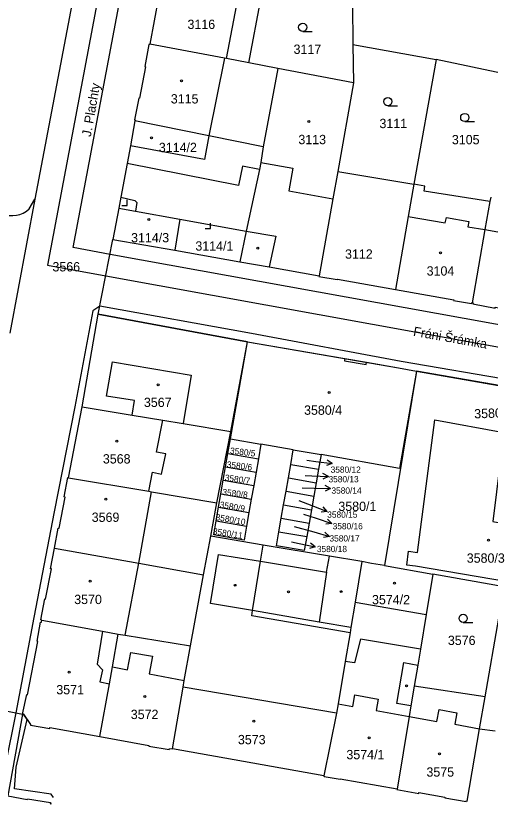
# Model space of a CAD drawing. Extents: x -756746 to -753363, y -1166406 to -1161727.
# Drawn here: x -755238.8 to -755152, y -1165549.9 to -1165407.1 of the extents above; entities that cross this region are included whole.
import ezdxf

# ---------------------------------------------------------------- set-up
doc = ezdxf.new("R2010")
doc.units = 0
for name, color, linetype in [('Hranice parcel', 7, 'Continuous'), ('Parcelní čísla', 7, 'Continuous'), ('Pop  PČ popisy', 7, 'Continuous'), ('Vnitřní kresba', 7, 'Continuous'), ('Věcná břemena k části', 7, 'Continuous'), ('Značky budov', 7, 'Continuous'), ('Značky kultur', 7, 'Continuous')]:
    doc.layers.add(name, color=color, linetype=linetype)

msp = doc.modelspace()

# ---------------------------------------------------------------- linework, layer by layer
at = {"layer": 'Hranice parcel'}
for p, q in [((-755220.8, -1165364.01), (-755235.29, -1165440.63)), ((-755211.66, -1165398.42), (-755214.3, -1165412.31)), ((-755196.19, -1165415.73), (-755193.58, -1165401.91)), ((-755177.17, -1165412.37), (-755161.96, -1165415.12)), ((-755177.17, -1165412.37), (-755177.03, -1165419.36)), ((-755190.88, -1165416.74), (-755196.19, -1165415.73)), ((-755161.96, -1165415.12), (-755166.03, -1165437.91)), ((-755148.01, -1165418.09), (-755161.96, -1165415.12)), ((-755190.88, -1165416.74), (-755193.59, -1165431.07)), ((-755177.03, -1165419.36), (-755190.88, -1165416.74)), ((-755177.03, -1165419.36), (-755179.94, -1165435.6)), ((-755179.94, -1165435.6), (-755166.03, -1165437.91)), ((-755235.29, -1165440.63), (-755239.86, -1165465.13)), ((-755236.35, -1165442.39), (-755235.29, -1165440.63)), ((-755151.96, -1165440.27), (-755152.1, -1165441.06)), ((-755219.96, -1165442.28), (-755221.02, -1165447.97)), ((-755223.7, -1165461.65), (-755221.02, -1165447.97)), ((-755221.02, -1165447.97), (-755209.74, -1165449.96)), ((-755209.74, -1165449.96), (-755197.84, -1165452.07)), ((-755226.67, -1165478.54), (-755223.7, -1165461.65)), ((-755196.44, -1165466.66), (-755223.7, -1165461.65)), ((-755199.53, -1165484.4), (-755196.44, -1165466.66)), ((-755199.48, -1165483.06), (-755196.44, -1165466.66)), ((-755165.51, -1165472.06), (-755171.38, -1165507.54)), ((-755140.4, -1165476.4), (-755165.51, -1165472.06)), ((-755229.14, -1165491.51), (-755226.67, -1165478.54)), ((-755202.03, -1165496.08), (-755199.48, -1165483.06)), ((-755200, -1165487.06), (-755199.53, -1165484.4)), ((-755199.53, -1165484.4), (-755193.97, -1165485.37)), ((-755193.97, -1165485.37), (-755194.43, -1165488.03)), ((-755188.06, -1165486.41), (-755193.97, -1165485.37)), ((-755200.43, -1165489.52), (-755200, -1165487.06)), ((-755200, -1165487.06), (-755194.43, -1165488.03)), ((-755188.53, -1165489.07), (-755188.06, -1165486.41)), ((-755188.06, -1165486.41), (-755182.99, -1165487.29)), ((-755182.99, -1165487.29), (-755183.46, -1165489.95)), ((-755194.43, -1165488.03), (-755194.86, -1165490.49)), ((-755188.96, -1165491.53), (-755188.53, -1165489.07)), ((-755188.53, -1165489.07), (-755183.46, -1165489.95)), ((-755200.86, -1165491.98), (-755200.43, -1165489.52)), ((-755200.43, -1165489.52), (-755194.86, -1165490.49)), ((-755194.86, -1165490.49), (-755195.29, -1165492.95)), ((-755183.46, -1165489.95), (-755183.89, -1165492.41)), ((-755201.29, -1165494.44), (-755200.86, -1165491.98)), ((-755200.86, -1165491.98), (-755195.29, -1165492.95)), ((-755189.39, -1165493.99), (-755188.96, -1165491.53)), ((-755188.96, -1165491.53), (-755183.89, -1165492.41)), ((-755195.29, -1165492.95), (-755195.73, -1165495.41)), ((-755183.89, -1165492.41), (-755184.32, -1165494.87)), ((-755201.72, -1165496.9), (-755201.29, -1165494.44)), ((-755201.29, -1165494.44), (-755195.73, -1165495.41)), ((-755189.82, -1165496.45), (-755189.39, -1165493.99)), ((-755189.39, -1165493.99), (-755184.32, -1165494.87)), ((-755184.32, -1165494.87), (-755184.75, -1165497.34)), ((-755195.73, -1165495.41), (-755196.16, -1165497.88)), ((-755202.15, -1165499.36), (-755201.72, -1165496.9)), ((-755201.72, -1165496.9), (-755196.16, -1165497.88)), ((-755190.25, -1165498.91), (-755189.82, -1165496.45)), ((-755189.82, -1165496.45), (-755184.75, -1165497.34)), ((-755184.75, -1165497.34), (-755185.18, -1165499.8)), ((-755196.16, -1165497.88), (-755196.59, -1165500.34)), ((-755190.68, -1165501.37), (-755190.25, -1165498.91)), ((-755190.25, -1165498.91), (-755185.18, -1165499.8)), ((-755202.15, -1165499.36), (-755196.59, -1165500.34)), ((-755185.18, -1165499.8), (-755185.61, -1165502.26)), ((-755190.68, -1165501.37), (-755185.61, -1165502.26)), ((-755204.45, -1165509.26), (-755203.15, -1165502.19)), ((-755171.38, -1165507.54), (-755162.53, -1165509.14)), ((-755149.51, -1165511.44), (-755162.53, -1165509.14)), ((-755206.83, -1165522.21), (-755204.45, -1165509.26)), ((-755153.01, -1165531.55), (-755165.95, -1165529.58)), ((-755257.43, -1165530.92), (-755237.54, -1165534.67)), ((-755237.54, -1165534.67), (-755240.24, -1165549.62)), ((-755182.48, -1165545.92), (-755210.15, -1165541.03))]:
    msp.add_line(p, q, dxfattribs=at)
for points in [[(-755189.13, -1165402.77), (-755177.26, -1165405.07), (-755177.17, -1165412.37)], [(-755214.3, -1165412.31), (-755214.32, -1165412.4), (-755214.44, -1165412.38), (-755215.21, -1165416.43), (-755215.1, -1165416.46), (-755216.2, -1165422.21), (-755216.32, -1165422.18), (-755217.08, -1165426.12), (-755216.96, -1165426.14), (-755217, -1165426.34)], [(-755196.19, -1165415.73), (-755200.27, -1165414.96), (-755200.61, -1165414.9), (-755214.3, -1165412.31)], [(-755217, -1165426.34), (-755217.84, -1165430.88), (-755218.43, -1165434.12)], [(-755193.59, -1165431.07), (-755203.47, -1165429.07), (-755217, -1165426.34)], [(-755193.59, -1165431.07), (-755193.99, -1165433.93), (-755194.25, -1165435.22)], [(-755218.43, -1165434.12), (-755219.58, -1165440.24), (-755219.96, -1165442.28)], [(-755194.25, -1165435.22), (-755197.37, -1165434.61), (-755198.07, -1165438.13), (-755218.43, -1165434.12)], [(-755194.25, -1165435.22), (-755196.67, -1165446.45), (-755197.84, -1165452.07)], [(-755179.94, -1165435.6), (-755180.83, -1165440.57), (-755183.35, -1165454.62)], [(-755166.03, -1165437.91), (-755167.08, -1165443.79), (-755169.35, -1165457.11)], [(-755152.1, -1165441.06), (-755164.15, -1165439.19), (-755163.99, -1165438.27), (-755166.03, -1165437.91)], [(-755152.1, -1165441.06), (-755153.02, -1165446.2), (-755155.34, -1165459.55)], [(-755239.98, -1165443.6), (-755239.32, -1165443.64), (-755238.67, -1165443.58), (-755238.02, -1165443.42), (-755237.42, -1165443.16), (-755236.85, -1165442.81), (-755236.35, -1165442.39)], [(-755219.96, -1165442.28), (-755216.9, -1165442.83), (-755208.77, -1165444.28), (-755209.74, -1165449.96)], [(-755197.84, -1165452.07), (-755192.44, -1165453.02), (-755183.35, -1165454.62)], [(-755183.35, -1165454.62), (-755183.36, -1165454.74), (-755180.02, -1165455.33), (-755180, -1165455.22), (-755169.35, -1165457.11)], [(-755169.35, -1165457.11), (-755158.74, -1165459.02), (-755158.76, -1165459.11), (-755155.47, -1165459.7), (-755155.44, -1165459.53), (-755155.34, -1165459.55)], [(-755155.34, -1165459.55), (-755155.2, -1165459.57), (-755155.24, -1165459.77), (-755151.17, -1165460.52), (-755151.15, -1165460.37), (-755146.45, -1165461.23), (-755146.47, -1165461.38), (-755142.43, -1165462.13), (-755142.37, -1165461.93), (-755142.26, -1165461.95)], [(-755196.44, -1165466.66), (-755178.63, -1165469.72), (-755174.68, -1165470.4), (-755168.82, -1165471.41), (-755165.51, -1165472.06)], [(-755165.51, -1165472.06), (-755168.62, -1165489.81), (-755182.99, -1165487.29)], [(-755226.67, -1165478.54), (-755217.53, -1165480.06), (-755211.93, -1165480.99), (-755208.21, -1165481.61), (-755199.48, -1165483.06)], [(-755137.46, -1165512.46), (-755165.7, -1165507.67), (-755167.32, -1165507.45), (-755166.98, -1165504.93), (-755165.37, -1165505.14), (-755162.17, -1165480.91), (-755149.59, -1165483.25), (-755151.61, -1165499.51), (-755141.18, -1165501.45), (-755139.88, -1165494.82), (-755140.79, -1165494.64), (-755138.98, -1165485.16), (-755132.88, -1165486.3)], [(-755231.71, -1165504.39), (-755231.02, -1165500.69), (-755230.84, -1165500.72), (-755229.79, -1165495.03), (-755229.95, -1165495), (-755229.29, -1165491.48), (-755229.14, -1165491.51)], [(-755229.14, -1165491.51), (-755214.47, -1165493.98), (-755213.96, -1165494.07), (-755202.03, -1165496.08)], [(-755203.15, -1165502.19), (-755202.82, -1165500.48), (-755202.03, -1165496.08)], [(-755196.59, -1165500.34), (-755197.03, -1165502.9), (-755202.6, -1165501.92), (-755202.15, -1165499.36)], [(-755185.61, -1165502.26), (-755186.06, -1165504.82), (-755191.13, -1165503.93), (-755190.68, -1165501.37)], [(-755175.53, -1165506.8), (-755181.44, -1165505.83), (-755193.54, -1165503.83), (-755203.15, -1165502.19)], [(-755234.04, -1165517.51), (-755234.23, -1165517.43), (-755233.5, -1165513.64), (-755233.33, -1165513.67), (-755232.28, -1165508.16), (-755232.43, -1165508.13), (-755231.71, -1165504.39)], [(-755231.71, -1165504.39), (-755216.27, -1165507.1), (-755204.45, -1165509.26)], [(-755175.53, -1165506.8), (-755176.77, -1165514.26), (-755177.53, -1165518.87), (-755177.69, -1165519.81), (-755178.56, -1165525.06)], [(-755171.38, -1165507.54), (-755173.77, -1165507.14), (-755175.53, -1165506.8)], [(-755162.53, -1165509.14), (-755163.76, -1165516.46), (-755164.82, -1165522.82)], [(-755153.01, -1165531.55), (-755150.5, -1165517.14), (-755149.51, -1165511.44)], [(-755237.54, -1165534.67), (-755236.8, -1165531.12), (-755236.66, -1165531.15), (-755234.75, -1165521.4), (-755234.9, -1165521.37), (-755234.26, -1165517.88), (-755234.07, -1165517.89), (-755234.04, -1165517.51)], [(-755234.04, -1165517.51), (-755222.92, -1165519.55), (-755220.06, -1165520.08)], [(-755223.44, -1165538.78), (-755221.66, -1165529.17), (-755221.08, -1165526.04), (-755220.06, -1165520.08)], [(-755220.06, -1165520.08), (-755218.77, -1165520.28), (-755206.83, -1165522.21)], [(-755164.82, -1165522.82), (-755175.76, -1165520.97), (-755176.88, -1165525.34), (-755178.56, -1165525.06)], [(-755210.15, -1165541.03), (-755208.2, -1165529.76), (-755207.99, -1165528.56), (-755206.83, -1165522.21)], [(-755164.82, -1165522.82), (-755165.3, -1165525.71), (-755165.95, -1165529.58)], [(-755178.56, -1165525.06), (-755179.84, -1165532.79), (-755180.18, -1165534.48), (-755182.48, -1165545.92)], [(-755165.95, -1165529.58), (-755166.55, -1165533.14), (-755166.87, -1165535.1), (-755169.09, -1165548.36)], [(-755156.27, -1165550.55), (-755154.03, -1165537.38), (-755153.01, -1165531.55)], [(-755237.54, -1165534.67), (-755237.4, -1165534.7), (-755236.09, -1165536.58), (-755236.11, -1165536.68), (-755232.58, -1165537.28), (-755232.55, -1165537.14), (-755223.44, -1165538.78)], [(-755223.44, -1165538.78), (-755214.44, -1165540.4), (-755214.46, -1165540.52), (-755210.73, -1165541.14), (-755210.7, -1165540.94), (-755210.15, -1165541.03)], [(-755169.09, -1165548.36), (-755179.46, -1165546.54), (-755179.48, -1165546.64), (-755182.42, -1165546.13), (-755182.38, -1165545.94), (-755182.48, -1165545.92)], [(-755169.09, -1165548.36), (-755169.11, -1165548.46), (-755165.12, -1165549.16), (-755165.09, -1165549.02), (-755160.33, -1165549.82), (-755160.36, -1165549.97), (-755156.46, -1165550.66), (-755156.44, -1165550.54), (-755156.27, -1165550.55)], [(-755240.24, -1165549.62), (-755236.68, -1165550.27), (-755236.65, -1165550.12), (-755232.45, -1165550.83), (-755232.49, -1165551.05), (-755232.27, -1165551.03)]]:
    msp.add_lwpolyline(points, dxfattribs=at)
at = {"layer": 'Pop  PČ popisy'}
for p, q in [((-755185.6, -1165488.32), (-755183.92, -1165488.53)), ((-755183.92, -1165488.53), (-755180.94, -1165488.9)), ((-755180.94, -1165488.9), (-755182, -1165489.27)), ((-755180.94, -1165488.9), (-755181.87, -1165488.28)), ((-755185.89, -1165491.08), (-755184.65, -1165491.14)), ((-755184.65, -1165491.14), (-755181.65, -1165491.3)), ((-755181.65, -1165491.3), (-755182.68, -1165491.75)), ((-755181.65, -1165491.3), (-755182.63, -1165490.75)), ((-755186.46, -1165493.38), (-755184.23, -1165493.41)), ((-755184.23, -1165493.41), (-755181.23, -1165493.46)), ((-755181.23, -1165493.46), (-755182.24, -1165493.95)), ((-755181.23, -1165493.46), (-755182.22, -1165492.94)), ((-755187.03, -1165495.67), (-755184.67, -1165496.59)), ((-755184.67, -1165496.59), (-755181.87, -1165497.67)), ((-755181.87, -1165497.67), (-755182.98, -1165497.77)), ((-755181.87, -1165497.67), (-755182.62, -1165496.84)), ((-755186.17, -1165498.18), (-755183.87, -1165498.92)), ((-755183.87, -1165498.92), (-755181.02, -1165499.85)), ((-755181.02, -1165499.85), (-755181.81, -1165499.06)), ((-755187.9, -1165500.4), (-755184.33, -1165501.39)), ((-755181.02, -1165499.85), (-755182.12, -1165500.01)), ((-755184.33, -1165501.39), (-755181.45, -1165502.22)), ((-755181.45, -1165502.22), (-755182.27, -1165501.46)), ((-755188.4, -1165503.2), (-755186.96, -1165503.51)), ((-755184.03, -1165504.13), (-755184.9, -1165503.44)), ((-755181.45, -1165502.22), (-755182.55, -1165502.42)), ((-755186.96, -1165503.51), (-755184.03, -1165504.13)), ((-755184.03, -1165504.13), (-755185.11, -1165504.42))]:
    msp.add_line(p, q, dxfattribs=at)
at = {"layer": 'Vnitřní kresba'}
for p, q in [((-755200.27, -1165414.96), (-755197.6, -1165401.13)), ((-755200.61, -1165414.9), (-755203.47, -1165429.07)), ((-755203.47, -1165429.07), (-755204.31, -1165433.37)), ((-755204.31, -1165433.37), (-755217.84, -1165430.88)), ((-755193.99, -1165433.93), (-755188.15, -1165434.99)), ((-755188.15, -1165434.99), (-755188.9, -1165439.1)), ((-755188.9, -1165439.1), (-755180.83, -1165440.57)), ((-755219.58, -1165440.24), (-755217.05, -1165440.89)), ((-755217.05, -1165440.89), (-755216.68, -1165441.22)), ((-755216.68, -1165441.22), (-755216.9, -1165442.83)), ((-755208.77, -1165444.28), (-755196.67, -1165446.45)), ((-755167.08, -1165443.79), (-755160.28, -1165444.95)), ((-755160.28, -1165444.95), (-755160.08, -1165443.99)), ((-755160.08, -1165443.99), (-755155.99, -1165444.71)), ((-755155.99, -1165444.71), (-755156.15, -1165445.66)), ((-755156.15, -1165445.66), (-755153.02, -1165446.2)), ((-755153.02, -1165446.2), (-755147.13, -1165447.21)), ((-755196.67, -1165446.45), (-755191.25, -1165447.42)), ((-755191.25, -1165447.42), (-755192.44, -1165453.02)), ((-755222.19, -1165476.61), (-755221.1, -1165470.35)), ((-755221.1, -1165470.35), (-755206.74, -1165472.76)), ((-755206.74, -1165472.76), (-755208.21, -1165481.61)), ((-755217.09, -1165477.42), (-755222.19, -1165476.61)), ((-755217.53, -1165480.06), (-755217.09, -1165477.42)), ((-755213.07, -1165486.84), (-755211.93, -1165480.99)), ((-755211.37, -1165487.15), (-755213.07, -1165486.84)), ((-755212.13, -1165490.84), (-755211.37, -1165487.15)), ((-755214.47, -1165493.98), (-755213.79, -1165490.51)), ((-755213.79, -1165490.51), (-755212.13, -1165490.84)), ((-755216.27, -1165507.1), (-755213.96, -1165494.07)), ((-755194.05, -1165506.77), (-755193.54, -1165503.83)), ((-755203.2, -1165514.46), (-755201.71, -1165505.5)), ((-755201.71, -1165505.5), (-755194.05, -1165506.77)), ((-755182.01, -1165508.76), (-755181.44, -1165505.83)), ((-755218.77, -1165520.28), (-755216.27, -1165507.1)), ((-755195.49, -1165515.78), (-755194.05, -1165506.77)), ((-755194.05, -1165506.77), (-755182.01, -1165508.76)), ((-755182.01, -1165508.76), (-755183.35, -1165517.87)), ((-755195.49, -1165515.78), (-755203.2, -1165514.46)), ((-755176.77, -1165514.26), (-755163.76, -1165516.46)), ((-755195.64, -1165516.72), (-755195.49, -1165515.78)), ((-755183.35, -1165517.87), (-755195.49, -1165515.78)), ((-755177.69, -1165519.81), (-755195.64, -1165516.72)), ((-755177.53, -1165518.87), (-755183.35, -1165517.87)), ((-755222.92, -1165519.55), (-755223.92, -1165525.58)), ((-755218.39, -1165526.56), (-755217.78, -1165523.41)), ((-755217.78, -1165523.41), (-755213.79, -1165524.09)), ((-755213.79, -1165524.09), (-755214.41, -1165527.33)), ((-755223.92, -1165525.58), (-755222.96, -1165526.57)), ((-755221.08, -1165526.04), (-755218.39, -1165526.56)), ((-755169.12, -1165532.71), (-755167.86, -1165525.28)), ((-755167.86, -1165525.28), (-755165.3, -1165525.71)), ((-755222.96, -1165526.57), (-755223.42, -1165528.79)), ((-755214.41, -1165527.33), (-755207.99, -1165528.56)), ((-755223.42, -1165528.79), (-755221.66, -1165529.17)), ((-755180.18, -1165534.48), (-755208.2, -1165529.76)), ((-755177.17, -1165533.26), (-755176.79, -1165531.13)), ((-755176.79, -1165531.13), (-755172.56, -1165531.92)), ((-755172.56, -1165531.92), (-755172.93, -1165534.02)), ((-755179.84, -1165532.79), (-755177.17, -1165533.26)), ((-755166.55, -1165533.14), (-755169.12, -1165532.71)), ((-755172.93, -1165534.02), (-755166.87, -1165535.1)), ((-755161.79, -1165536), (-755161.41, -1165533.84)), ((-755161.41, -1165533.84), (-755158.16, -1165534.46)), ((-755158.16, -1165534.46), (-755158.55, -1165536.53)), ((-755166.87, -1165535.1), (-755161.79, -1165536)), ((-755158.55, -1165536.53), (-755154.03, -1165537.38)), ((-755154.03, -1165537.38), (-755151.15, -1165537.72))]:
    msp.add_line(p, q, dxfattribs=at)
msp.add_lwpolyline([(-755178.63, -1165469.72), (-755178.7, -1165470.16), (-755174.76, -1165470.84), (-755174.68, -1165470.4)], dxfattribs=at)
at = {"layer": 'Věcná břemena k části'}
for points in [[(-755084.79, -1165631.93), (-755084.37, -1165628.96), (-755090.13, -1165628.18), (-755083.23, -1165577.45), (-755081.42, -1165564.21), (-755075.78, -1165522.75), (-755073.43, -1165488.08), (-755073.11, -1165483.44), (-755119.79, -1165475.23), (-755118.72, -1165469.33), (-755221.56, -1165450.71), (-755228.32, -1165449.49), (-755213.31, -1165370.15)], [(-755217.98, -1165373.33), (-755233, -1165452.71), (-755222.33, -1165454.64), (-755124.86, -1165472.28), (-755126.08, -1165479.02), (-755123.12, -1165479.56), (-755122.98, -1165478.74), (-755077.34, -1165486.76), (-755077.39, -1165487.41), (-755079.76, -1165522.33), (-755085.37, -1165563.53), (-755087.15, -1165576.67), (-755094.28, -1165629.06), (-755107.71, -1165727.86)], [(-755147.66, -1165473.81), (-755168.31, -1165470.3), (-755195.69, -1165465.16), (-755223.42, -1165460.2), (-755224.69, -1165461), (-755227.99, -1165478.54), (-755231.77, -1165497.72), (-755235.49, -1165517.05), (-755238.81, -1165534.43), (-755240.72, -1165544.13)], [(-755231.88, -1165549.91), (-755232.34, -1165549.28), (-755239.05, -1165548.34), (-755238.74, -1165544.39), (-755236.71, -1165535.68), (-755237.4, -1165534.7), (-755237.54, -1165534.67), (-755236.8, -1165531.12), (-755236.66, -1165531.15), (-755234.75, -1165521.4), (-755234.9, -1165521.37), (-755234.26, -1165517.88), (-755234.07, -1165517.89), (-755234.04, -1165517.51), (-755234.23, -1165517.43), (-755233.5, -1165513.64), (-755233.33, -1165513.67), (-755232.28, -1165508.16), (-755232.43, -1165508.13), (-755231.71, -1165504.39), (-755231.02, -1165500.69), (-755230.84, -1165500.72), (-755229.79, -1165495.03), (-755229.95, -1165495), (-755229.29, -1165491.48), (-755229.14, -1165491.51), (-755226.67, -1165478.54), (-755223.7, -1165461.65), (-755196.44, -1165466.66), (-755168.82, -1165471.41), (-755165.51, -1165472.06), (-755140.4, -1165476.4)], [(-755240.24, -1165549.62), (-755236.68, -1165550.27)]]:
    msp.add_lwpolyline(points, dxfattribs=at)
at = {"layer": 'Značky budov'}
for centre in [(-755208.51, -1165419.01), (-755185.21, -1165426.44), (-755214, -1165429.42), (-755214.45, -1165444.35), (-755194.57, -1165449.58), (-755161.15, -1165450.44), (-755212.77, -1165474.52), (-755181.52, -1165475.96), (-755220.33, -1165484.82), (-755222.35, -1165495.43), (-755152.37, -1165502.93), (-755225.2, -1165510.38), (-755169.58, -1165510.77), (-755198.71, -1165511.15), (-755188.93, -1165512.35), (-755179.32, -1165512.31), (-755229.02, -1165527.03), (-755167.34, -1165529.49), (-755215.18, -1165531.46), (-755195.29, -1165535.98), (-755174.18, -1165539), (-755161.32, -1165541.95)]:
    msp.add_circle(centre, 0.175, dxfattribs=at)
at = {"layer": 'Značky kultur'}
for p, q in [((-755186.33, -1165410), (-755184.58, -1165410)), ((-755170.78, -1165423.56), (-755169.03, -1165423.56)), ((-755156.71, -1165426.46), (-755154.96, -1165426.46)), ((-755219.42, -1165441.76), (-755218.42, -1165441.76)), ((-755218.42, -1165441.76), (-755218.42, -1165440.76)), ((-755204.18, -1165446.02), (-755203.18, -1165446.02)), ((-755203.18, -1165446.02), (-755203.18, -1165445.02)), ((-755157.01, -1165517.94), (-755155.26, -1165517.94))]:
    msp.add_line(p, q, dxfattribs=at)
for centre in [(-755186.33, -1165409.25), (-755170.78, -1165422.81), (-755156.71, -1165425.71), (-755157.01, -1165517.19)]:
    msp.add_circle(centre, 0.75, dxfattribs=at)

# ---------------------------------------------------------------- texts
at = {"layer": 'Parcelní čísla'}
for s, height, p in [('3116', 1.7, (-755207.4, -1165409.55)), ('3117', 1.7, (-755188.01, -1165414.1)), ('3115', 1.7, (-755210.45, -1165423.16)), ('3111', 1.7, (-755172.31, -1165427.66)), ('3113', 1.7, (-755187.13, -1165430.59)), ('3105', 1.7, (-755159.07, -1165430.61)), ('3114/2', 1.7, (-755212.64, -1165432.04)), ('3114/3', 1.7, (-755217.71, -1165448.52)), ('3114/1', 1.7, (-755205.96, -1165450.03)), ('3112', 1.7, (-755178.6, -1165451.5)), ('3566', 1.7, (-755232.09, -1165453.83)), ('3104', 1.7, (-755163.68, -1165454.59)), ('3567', 1.7, (-755215.37, -1165478.59)), ('3580/4', 1.7, (-755186.09, -1165480.01)), ('3568', 1.7, (-755222.87, -1165488.91)), ('3580/12', 1.139, (-755181.23, -1165490.6)), ('3580/13', 1.139, (-755181.62, -1165492.34)), ('3580/14', 1.139, (-755181.08, -1165494.42)), ('3580/1', 1.7, (-755179.82, -1165497.58)), ('3580/15', 1.139, (-755181.85, -1165498.81)), ('3569', 1.7, (-755224.91, -1165499.57)), ('3580/16', 1.139, (-755180.86, -1165500.93)), ('3580/17', 1.139, (-755181.44, -1165503.15)), ('3580/18', 1.139, (-755183.75, -1165505.09)), ('3580/3', 1.7, (-755156.35, -1165507.03)), ('3570', 1.7, (-755228.11, -1165514.58)), ('3574/2', 1.7, (-755173.67, -1165514.62)), ('3576', 1.7, (-755159.8, -1165522.06)), ('3571', 1.7, (-755231.38, -1165531.06)), ('3572', 1.7, (-755217.77, -1165535.58)), ('3573', 1.7, (-755198.18, -1165540.18)), ('3574/1', 1.7, (-755178.35, -1165542.92)), ('3575', 1.7, (-755163.72, -1165546.1))]:
    msp.add_text(s, height=height, dxfattribs=at).set_placement(p)
for s, height, rotation, p in [('3580/2', 1.7, 2, (-755154.96, -1165480.68)), ('3580/5', 1.139, 353, (-755199.68, -1165487.09)), ('3580/6', 1.139, 353, (-755200.27, -1165489.62)), ('3580/7', 1.139, 352, (-755200.64, -1165492.02)), ('3580/8', 1.139, 353, (-755201.08, -1165494.64)), ('3580/9', 1.139, 350, (-755201.59, -1165496.94)), ('3580/10', 1.139, 350, (-755202.33, -1165499.22)), ('3580/11', 1.139, 351, (-755202.83, -1165501.8))]:
    msp.add_text(s, height=height, rotation=rotation, dxfattribs=at).set_placement(p)
at = {"layer": 'Pop  PČ popisy'}
for s, rotation, p in [('J. Plachty', 80, (-755225.07, -1165429.31)), ('Fráni Šrámka', 350, (-755166.22, -1165465.57))]:
    msp.add_text(s, height=1.7, rotation=rotation, dxfattribs=at).set_placement(p)

doc.saveas('drawing.dxf')
